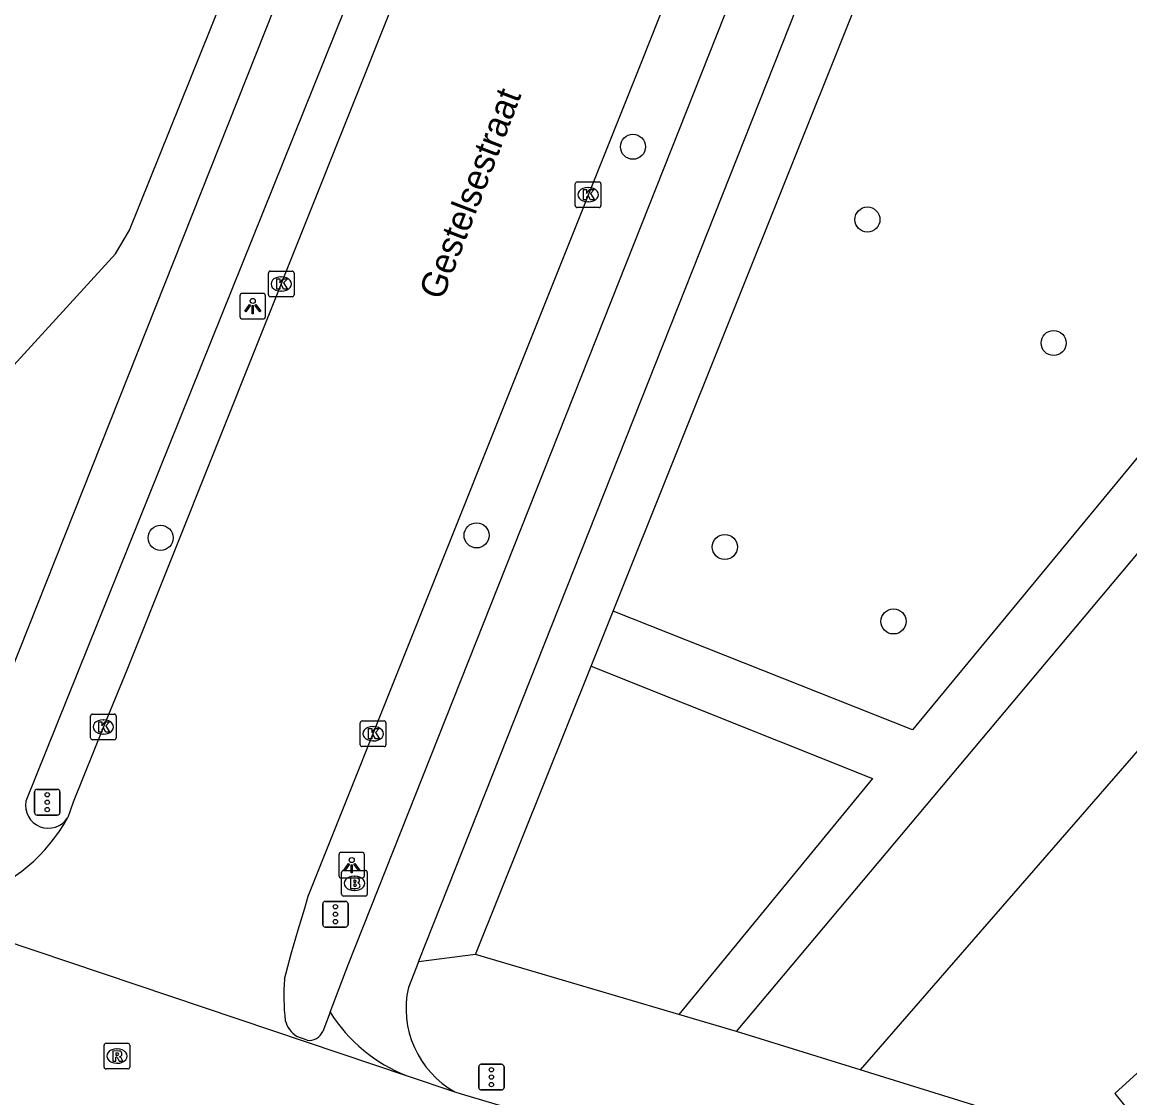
# Model space of a CAD drawing. Extents: x 160356 to 161355, y 381727 to 382845.
# Drawn here: x 160660.02 to 160703.22, y 381918.53 to 381960.48 of the extents above; entities that cross this region are included whole.
import ezdxf

# ---------------------------------------------------------------- set-up
doc = ezdxf.new("R2010")
doc.units = 0
for name, color, linetype in [('IMGEO_Boom', 7, 'Continuous'), ('IMGEO_Brandkraan', 7, 'Continuous'), ('IMGEO_Fietspad_open', 7, 'Continuous'), ('IMGEO_Groenvoorziening', 7, 'Continuous'), ('IMGEO_Kolk', 7, 'Continuous'), ('IMGEO_Lichtpunt', 7, 'Continuous'), ('IMGEO_Openbare_ruimte_label', 7, 'Continuous'), ('IMGEO_Rijbaan_lokaal_gesloten', 7, 'Continuous'), ('IMGEO_Rijbaan_lokaal_open', 7, 'Continuous'), ('IMGEO_Rioolput', 7, 'Continuous'), ('IMGEO_Verkeersregelinstallatiepaal', 7, 'Continuous'), ('IMGEO_Voetpad_halfverhard', 7, 'Continuous'), ('IMGEO_Voetpad_open', 7, 'Continuous')]:
    doc.layers.add(name, color=color, linetype=linetype)

msp = doc.modelspace()

# ---------------------------------------------------------------- linework, layer by layer
at = {"layer": 'IMGEO_Boom'}
for centre in [(160683.842, 381955.618), (160692.987, 381952.779), (160700.251, 381947.963), (160665.42, 381940.366), (160677.742, 381940.462), (160687.425, 381940.011), (160694.004, 381937.106)]:
    msp.add_circle(centre, 0.489, dxfattribs=at)
at = {"layer": 'IMGEO_Brandkraan'}
for p, q in [((160672.479, 381926.469), (160672.479, 381927.321)), ((160672.554, 381927.395), (160673.406, 381927.395)), ((160672.967, 381927.175), (160672.992, 381927.175)), ((160673.48, 381927.321), (160673.48, 381926.469)), ((160672.99, 381926.615), (160672.965, 381926.615)), ((160673.406, 381926.395), (160672.554, 381926.395))]:
    msp.add_line(p, q, dxfattribs=at)
for points in [[(160672.479, 381926.469), (160672.479, 381927.321)], [(160672.554, 381927.395), (160673.406, 381927.395)], [(160672.827, 381927.095), (160672.827, 381926.695), (160673.04, 381926.695)], [(160673.058, 381927.095), (160672.827, 381927.095)], [(160673.006, 381927.014), (160672.952, 381927.014), (160672.952, 381926.938)], [(160673.48, 381927.321), (160673.48, 381926.469)], [(160672.952, 381926.938), (160673.005, 381926.938)], [(160673.014, 381926.862), (160672.952, 381926.862), (160672.952, 381926.781)], [(160672.952, 381926.781), (160673.014, 381926.781)], [(160673.406, 381926.395), (160672.554, 381926.395)]]:
    msp.add_lwpolyline(points, dxfattribs=at)
for centre, radius, start, end in [((160672.556, 381927.319), 0.0765, 91.552, 178.448), ((160672.556, 381927.319), 0.0765, 91.552, 178.448), ((160673.007, 381926.976), 0.0379, 267.8285, 90.9355), ((160673.062, 381926.95), 0.145, 59.4692, 91.5367), ((160673.087, 381926.997), 0.0922, 285.5137, 58.1501), ((160673.404, 381927.319), 0.0765, 1.552, 88.448), ((160673.404, 381927.319), 0.0765, 1.552, 88.448), ((160673.015, 381926.821), 0.0404, 269.8759, 90.5077), ((160673.046, 381926.946), 0.251, 268.6676, 293.5347), ((160673.092, 381926.805), 0.105, 301.3115, 78.989), ((160672.556, 381926.471), 0.0765, 181.552, 268.448), ((160672.556, 381926.471), 0.0765, 181.552, 268.448), ((160673.404, 381926.471), 0.0765, 271.552, 358.448), ((160673.404, 381926.471), 0.0765, 271.552, 358.448)]:
    msp.add_arc(centre, radius, start, end, dxfattribs=at)
for centre, major_axis, ratio, start_param, end_param in [((160672.966, 381926.895), (-0.387, 0.002), 0.722429, 4.712389, 7.853982), ((160672.991, 381926.895), (-0.39, 0.002), 0.717154, 1.570796, 4.712389)]:
    msp.add_ellipse(centre, major_axis=major_axis, ratio=ratio, start_param=start_param, end_param=end_param, dxfattribs=at)
at = {"layer": 'IMGEO_Fietspad_open'}
for points in [[(160675.478, 381923.832), (160700.334, 381986.543), (160700.382, 381986.926), (160700.324, 381987.406), (160700.157, 381987.886), (160698.239, 381992.333), (160698.157, 381992.648), (160698.138, 381992.865), (160698.111, 381993.103)], [(160682.261, 381992.29), (160659.186, 381934.173)], [(160683.285, 381988.219), (160680.241, 381979.96), (160660.167, 381930.094)], [(160672.029, 381921.876), (160672.733, 381923.718), (160696.781, 381984.374), (160696.896, 381984.332), (160697.241, 381985.329)], [(160675.478, 381923.832), (160675.082, 381922.833)]]:
    msp.add_lwpolyline(points, dxfattribs=at)
for centre, radius, start, end in [((160661.041, 381929.931), 0.889, 169.4361, 327.8625), ((160678.731, 381922.021), 3.739, 167.4512, 240.6174)]:
    msp.add_arc(centre, radius, start, end, dxfattribs=at)
at = {"layer": 'IMGEO_Groenvoorziening'}
msp.add_lwpolyline([(160745.256, 381970.771), (160720.104, 381951.115), (160692.7, 381919.619)], dxfattribs=at)
at = {"layer": 'IMGEO_Kolk'}
for p, q in [((160681.667, 381954.248), (160682.519, 381954.248)), ((160681.592, 381953.322), (160681.592, 381954.174)), ((160682.08, 381954.028), (160682.105, 381954.028)), ((160682.593, 381954.174), (160682.593, 381953.322)), ((160682.103, 381953.468), (160682.078, 381953.468)), ((160682.519, 381953.248), (160681.667, 381953.248)), ((160669.7, 381950.767), (160670.552, 381950.767)), ((160669.625, 381949.841), (160669.625, 381950.693)), ((160670.113, 381950.547), (160670.138, 381950.547)), ((160670.626, 381950.693), (160670.626, 381949.841)), ((160670.136, 381949.987), (160670.111, 381949.987)), ((160670.552, 381949.767), (160669.7, 381949.767)), ((160662.76, 381933.492), (160663.612, 381933.492)), ((160662.685, 381932.566), (160662.685, 381933.418)), ((160663.173, 381933.272), (160663.198, 381933.272)), ((160663.686, 381933.418), (160663.686, 381932.566)), ((160673.207, 381932.301), (160673.207, 381933.153)), ((160673.282, 381933.227), (160674.134, 381933.227)), ((160674.208, 381933.153), (160674.208, 381932.301)), ((160663.196, 381932.712), (160663.171, 381932.712)), ((160673.695, 381933.007), (160673.72, 381933.007)), ((160663.612, 381932.492), (160662.76, 381932.492)), ((160674.134, 381932.227), (160673.282, 381932.227)), ((160673.718, 381932.447), (160673.693, 381932.447))]:
    msp.add_line(p, q, dxfattribs=at)
for points in [[(160681.667, 381954.248), (160682.519, 381954.248)], [(160681.592, 381953.322), (160681.592, 381954.174)], [(160681.913, 381953.948), (160682.036, 381953.948), (160682.036, 381953.797), (160682.166, 381953.948), (160682.33, 381953.948), (160682.184, 381953.797), (160682.337, 381953.548), (160682.185, 381953.548), (160682.1, 381953.712), (160682.036, 381953.645), (160682.036, 381953.548), (160681.913, 381953.548), (160681.913, 381953.948)], [(160682.593, 381954.174), (160682.593, 381953.322)], [(160682.519, 381953.248), (160681.667, 381953.248)], [(160669.7, 381950.767), (160670.552, 381950.767)], [(160669.625, 381949.841), (160669.625, 381950.693)], [(160669.946, 381950.467), (160670.069, 381950.467), (160670.069, 381950.316), (160670.199, 381950.467), (160670.363, 381950.467), (160670.217, 381950.316), (160670.37, 381950.067), (160670.218, 381950.067), (160670.133, 381950.231), (160670.069, 381950.164), (160670.069, 381950.067), (160669.946, 381950.067), (160669.946, 381950.467)], [(160670.626, 381950.693), (160670.626, 381949.841)], [(160670.552, 381949.767), (160669.7, 381949.767)], [(160662.76, 381933.492), (160663.612, 381933.492)], [(160662.685, 381932.566), (160662.685, 381933.418)], [(160663.006, 381933.192), (160663.129, 381933.192), (160663.129, 381933.041), (160663.259, 381933.192), (160663.423, 381933.192), (160663.277, 381933.041), (160663.43, 381932.792), (160663.278, 381932.792), (160663.193, 381932.956), (160663.129, 381932.889), (160663.129, 381932.792), (160663.006, 381932.792), (160663.006, 381933.192)], [(160663.686, 381933.418), (160663.686, 381932.566)], [(160673.207, 381932.301), (160673.207, 381933.153)], [(160673.282, 381933.227), (160674.134, 381933.227)], [(160674.208, 381933.153), (160674.208, 381932.301)], [(160673.528, 381932.927), (160673.651, 381932.927), (160673.651, 381932.776), (160673.781, 381932.927), (160673.945, 381932.927), (160673.799, 381932.776), (160673.952, 381932.527), (160673.8, 381932.527), (160673.715, 381932.691), (160673.651, 381932.624), (160673.651, 381932.527), (160673.528, 381932.527), (160673.528, 381932.927)], [(160663.612, 381932.492), (160662.76, 381932.492)], [(160674.134, 381932.227), (160673.282, 381932.227)]]:
    msp.add_lwpolyline(points, dxfattribs=at)
for centre, start, end in [((160681.669, 381954.172), 91.552, 178.448), ((160681.669, 381954.172), 91.552, 178.448), ((160682.517, 381954.172), 1.552, 88.448), ((160682.517, 381954.172), 1.552, 88.448), ((160681.669, 381953.324), 181.552, 268.448), ((160681.669, 381953.324), 181.552, 268.448), ((160682.517, 381953.324), 271.552, 358.448), ((160682.517, 381953.324), 271.552, 358.448), ((160669.702, 381950.691), 91.552, 178.448), ((160669.702, 381950.691), 91.552, 178.448), ((160670.55, 381950.691), 1.552, 88.448), ((160670.55, 381950.691), 1.552, 88.448), ((160669.702, 381949.843), 181.552, 268.448), ((160669.702, 381949.843), 181.552, 268.448), ((160670.55, 381949.843), 271.552, 358.448), ((160670.55, 381949.843), 271.552, 358.448), ((160662.762, 381933.416), 91.552, 178.448), ((160662.762, 381933.416), 91.552, 178.448), ((160663.61, 381933.416), 1.552, 88.448), ((160663.61, 381933.416), 1.552, 88.448), ((160673.284, 381933.151), 91.552, 178.448), ((160673.284, 381933.151), 91.552, 178.448), ((160674.132, 381933.151), 1.552, 88.448), ((160674.132, 381933.151), 1.552, 88.448), ((160662.762, 381932.568), 181.552, 268.448), ((160662.762, 381932.568), 181.552, 268.448), ((160663.61, 381932.568), 271.552, 358.448), ((160663.61, 381932.568), 271.552, 358.448), ((160673.284, 381932.303), 181.552, 268.448), ((160673.284, 381932.303), 181.552, 268.448), ((160674.132, 381932.303), 271.552, 358.448), ((160674.132, 381932.303), 271.552, 358.448)]:
    msp.add_arc(centre, 0.0765, start, end, dxfattribs=at)
for centre, major_axis, ratio, start_param, end_param in [((160682.079, 381953.748), (-0.387, 0.002), 0.722429, 4.712389, 7.853982), ((160682.104, 381953.748), (-0.39, 0.002), 0.717154, 1.570796, 4.712389), ((160670.112, 381950.267), (-0.387, 0.002), 0.722429, 4.712389, 7.853982), ((160670.137, 381950.267), (-0.39, 0.002), 0.717154, 1.570796, 4.712389), ((160663.172, 381932.992), (-0.387, 0.002), 0.722429, 4.712389, 7.853982), ((160663.197, 381932.992), (-0.39, 0.002), 0.717154, 1.570796, 4.712389), ((160673.694, 381932.727), (-0.387, 0.002), 0.722429, 4.712389, 7.853982), ((160673.719, 381932.727), (-0.39, 0.002), 0.717154, 1.570796, 4.712389)]:
    msp.add_ellipse(centre, major_axis=major_axis, ratio=ratio, start_param=start_param, end_param=end_param, dxfattribs=at)
at = {"layer": 'IMGEO_Lichtpunt'}
for p, q in [((160669.414, 381949.901), (160668.606, 381949.901)), ((160669.414, 381949.901), (160668.606, 381949.901)), ((160668.512, 381949.806), (160668.512, 381948.999)), ((160668.512, 381949.806), (160668.512, 381948.999)), ((160669.508, 381948.999), (160669.508, 381949.806)), ((160669.508, 381948.999), (160669.508, 381949.806)), ((160668.606, 381948.905), (160669.414, 381948.905)), ((160668.606, 381948.905), (160669.414, 381948.905)), ((160672.373, 381928.003), (160672.373, 381927.196)), ((160672.373, 381928.003), (160672.373, 381927.196)), ((160673.275, 381928.098), (160672.467, 381928.098)), ((160673.275, 381928.098), (160672.467, 381928.098)), ((160673.369, 381927.196), (160673.369, 381928.003)), ((160673.369, 381927.196), (160673.369, 381928.003)), ((160672.467, 381927.102), (160673.275, 381927.102)), ((160672.467, 381927.102), (160673.275, 381927.102))]:
    msp.add_line(p, q, dxfattribs=at)
for points in [[(160668.886, 381949.47), (160668.925, 381949.442), (160668.737, 381949.18), (160668.699, 381949.207), (160668.886, 381949.47)], [(160669.098, 381949.442), (160669.136, 381949.469), (160669.323, 381949.207), (160669.284, 381949.179), (160669.098, 381949.442)], [(160668.988, 381949.422), (160669.035, 381949.422), (160669.035, 381949.1), (160668.988, 381949.1), (160668.988, 381949.422)], [(160672.747, 381927.667), (160672.786, 381927.639), (160672.598, 381927.377), (160672.56, 381927.404), (160672.747, 381927.667)], [(160672.849, 381927.619), (160672.896, 381927.619), (160672.896, 381927.297), (160672.849, 381927.297), (160672.849, 381927.619)], [(160672.959, 381927.639), (160672.997, 381927.666), (160673.184, 381927.404), (160673.145, 381927.376), (160672.959, 381927.639)]]:
    msp.add_lwpolyline(points, dxfattribs=at)
for centre in [(160669.011, 381949.604), (160672.872, 381927.801)]:
    msp.add_circle(centre, 0.0994, dxfattribs=at)
for centre, start, end in [((160668.606, 381949.806), 90, 180), ((160668.606, 381949.806), 90, 180), ((160669.414, 381949.806), 0, 90), ((160669.414, 381949.806), 0, 90), ((160668.606, 381948.999), 180, 270), ((160668.606, 381948.999), 180, 270), ((160669.414, 381948.999), 270, 0), ((160669.414, 381948.999), 270, 360), ((160672.467, 381928.003), 90, 180), ((160672.467, 381928.003), 90, 180), ((160673.275, 381928.003), 0, 90), ((160673.275, 381928.003), 0, 90), ((160672.467, 381927.196), 180, 270), ((160672.467, 381927.196), 180, 270), ((160673.275, 381927.196), 270, 0), ((160673.275, 381927.196), 270, 360)]:
    msp.add_arc(centre, 0.0946, start, end, dxfattribs=at)
at = {"layer": 'IMGEO_Rijbaan_lokaal_gesloten'}
for points in [[(160670.257, 381923.151), (160670.517, 381924.139), (160670.779, 381925.086), (160671.039, 381925.931), (160671.18, 381926.391), (160684.085, 381958.678), (160684.139, 381958.813), (160686.704, 381965.266), (160688.962, 381970.988), (160693.485, 381982.257), (160696.356, 381989.471), (160695.918, 381990.254)], [(160685.061, 381987.613), (160684.901, 381987.296), (160664.1, 381935.204), (160663.187, 381932.992), (160662.012, 381930.058), (160661.794, 381929.458)], [(160653.901, 381926.491), (160675.036, 381919.383)], [(160672.029, 381921.876), (160671.741, 381921.122)], [(160671.129, 381920.775), (160670.73, 381920.923)]]:
    msp.add_lwpolyline(points, dxfattribs=at)
for centre, radius, start, end in [((160655.943, 381932.658), 6.669, 288.8912, 331.3278), ((160677.775, 381922.46), 7.55, 174.7457, 186.9656), ((160677.296, 381925.168), 6.211, 212.0121, 248.666), ((160671.301, 381921.809), 1.054, 194.555, 237.1809), ((160671.217, 381921.333), 0.565, 261.0247, 338.0812)]:
    msp.add_arc(centre, radius, start, end, dxfattribs=at)
at = {"layer": 'IMGEO_Rijbaan_lokaal_open'}
for points in [[(160675.036, 381919.383), (160676.897, 381918.763)], [(160676.897, 381918.763), (160677.146, 381918.679), (160679.993, 381917.834)]]:
    msp.add_lwpolyline(points, dxfattribs=at)
at = {"layer": 'IMGEO_Rioolput'}
for p, q in [((160663.216, 381919.731), (160663.216, 381920.583)), ((160663.291, 381920.657), (160664.143, 381920.657)), ((160664.217, 381920.583), (160664.217, 381919.731)), ((160663.704, 381920.437), (160663.729, 381920.437)), ((160664.143, 381919.657), (160663.291, 381919.657)), ((160663.727, 381919.877), (160663.702, 381919.877))]:
    msp.add_line(p, q, dxfattribs=at)
for points in [[(160663.216, 381919.731), (160663.216, 381920.583)], [(160663.291, 381920.657), (160664.143, 381920.657)], [(160664.217, 381920.583), (160664.217, 381919.731)], [(160663.805, 381920.355), (160663.553, 381920.357), (160663.553, 381919.957)], [(160663.553, 381919.957), (160663.677, 381919.957), (160663.677, 381920.119), (160663.688, 381920.119)], [(160663.731, 381920.276), (160663.677, 381920.276), (160663.677, 381920.195)], [(160663.677, 381920.195), (160663.729, 381920.195)], [(160663.735, 381920.09), (160663.806, 381919.957), (160663.946, 381919.957), (160663.881, 381920.083)], [(160664.143, 381919.657), (160663.291, 381919.657)]]:
    msp.add_lwpolyline(points, dxfattribs=at)
for centre, radius, start, end in [((160663.293, 381920.581), 0.0765, 91.552, 178.448), ((160663.293, 381920.581), 0.0765, 91.552, 178.448), ((160664.141, 381920.581), 0.0765, 1.552, 88.448), ((160664.141, 381920.581), 0.0765, 1.552, 88.448), ((160663.687, 381920.066), 0.0533, 26.0293, 88.6989), ((160663.713, 381920.384), 0.19, 274.7715, 282.9687), ((160663.737, 381920.18), 0.0964, 77.0061, 93.1865), ((160663.751, 381920.237), 0.0378, 276.6634, 79.6772), ((160663.804, 381920.245), 0.109, 350.3612, 89.416), ((160663.802, 381920.245), 0.112, 277.5842, 350.9817), ((160663.786, 381920.03), 0.108, 29.5134, 73.7905), ((160663.293, 381919.733), 0.0765, 181.552, 268.448), ((160663.293, 381919.733), 0.0765, 181.552, 268.448), ((160664.141, 381919.733), 0.0765, 271.552, 358.448), ((160664.141, 381919.733), 0.0765, 271.552, 358.448)]:
    msp.add_arc(centre, radius, start, end, dxfattribs=at)
for centre, major_axis, ratio, start_param, end_param in [((160663.703, 381920.157), (-0.387, 0.002), 0.722429, 4.712389, 7.853982), ((160663.728, 381920.157), (-0.39, 0.002), 0.717154, 1.570796, 4.712389)]:
    msp.add_ellipse(centre, major_axis=major_axis, ratio=ratio, start_param=start_param, end_param=end_param, dxfattribs=at)
at = {"layer": 'IMGEO_Verkeersregelinstallatiepaal'}
for p, q in [((160660.5, 381929.657), (160660.5, 381930.457)), ((160660.5, 381930.457), (160660.5, 381929.657)), ((160660.6, 381930.557), (160661.39, 381930.557)), ((160661.39, 381930.557), (160660.6, 381930.557)), ((160661.49, 381930.457), (160661.49, 381929.657)), ((160661.49, 381929.657), (160661.49, 381930.457)), ((160661.39, 381929.557), (160660.6, 381929.557)), ((160660.6, 381929.557), (160661.39, 381929.557)), ((160671.84, 381926.189), (160672.63, 381926.189)), ((160672.63, 381926.189), (160671.84, 381926.189)), ((160671.74, 381925.289), (160671.74, 381926.089)), ((160671.74, 381926.089), (160671.74, 381925.289)), ((160672.73, 381926.089), (160672.73, 381925.289)), ((160672.73, 381925.289), (160672.73, 381926.089)), ((160672.63, 381925.189), (160671.84, 381925.189)), ((160671.84, 381925.189), (160672.63, 381925.189)), ((160677.825, 381918.937), (160677.825, 381919.737)), ((160677.825, 381919.737), (160677.825, 381918.937)), ((160677.925, 381919.837), (160678.715, 381919.837)), ((160678.715, 381919.837), (160677.925, 381919.837)), ((160678.815, 381919.737), (160678.815, 381918.937)), ((160678.815, 381918.937), (160678.815, 381919.737)), ((160678.715, 381918.837), (160677.925, 381918.837)), ((160677.925, 381918.837), (160678.715, 381918.837))]:
    msp.add_line(p, q, dxfattribs=at)
for centre in [(160660.995, 381930.347), (160660.995, 381930.057), (160660.995, 381929.767), (160672.235, 381925.979), (160672.235, 381925.689), (160672.235, 381925.399), (160678.32, 381919.627), (160678.32, 381919.337), (160678.32, 381919.047)]:
    msp.add_circle(centre, 0.085, dxfattribs=at)
for centre, start, end in [((160660.6, 381930.457), 90, 180), ((160660.6, 381930.457), 90, 180), ((160661.39, 381930.457), 0, 90), ((160661.39, 381930.457), 360, 90), ((160660.6, 381929.657), 180, 270), ((160660.6, 381929.657), 180, 270), ((160661.39, 381929.657), 270, 0), ((160661.39, 381929.657), 270, 0), ((160671.84, 381926.089), 90, 180), ((160671.84, 381926.089), 90, 180), ((160672.63, 381926.089), 0, 90), ((160672.63, 381926.089), 360, 90), ((160671.84, 381925.289), 180, 270), ((160671.84, 381925.289), 180, 270), ((160672.63, 381925.289), 270, 0), ((160672.63, 381925.289), 270, 0), ((160677.925, 381919.737), 90, 180), ((160677.925, 381919.737), 90, 180), ((160678.715, 381919.737), 0, 90), ((160678.715, 381919.737), 360, 90), ((160677.925, 381918.937), 180, 270), ((160677.925, 381918.937), 180, 270), ((160678.715, 381918.937), 270, 0), ((160678.715, 381918.937), 270, 0)]:
    msp.add_arc(centre, 0.1, start, end, dxfattribs=at)
at = {"layer": 'IMGEO_Voetpad_halfverhard'}
for points in [[(160710.168, 381951.541), (160694.745, 381932.874), (160683.073, 381937.506)], [(160687.876, 381921.119), (160713.126, 381951.198)], [(160682.21, 381935.356), (160693.182, 381930.982), (160685.638, 381921.777)]]:
    msp.add_lwpolyline(points, dxfattribs=at)
at = {"layer": 'IMGEO_Voetpad_open'}
for points in [[(160655.013, 381941.995), (160663.662, 381951.436), (160664.199, 381952.358), (160671.763, 381971.138), (160677.93, 381986.449), (160677.98, 381986.62)], [(160683.073, 381937.506), (160696.851, 381971.923)], [(160726.588, 381943.368), (160727.68, 381942.609), (160728.881, 381942.036), (160707.061, 381921.911), (160704.036, 381919.156), (160703.65, 381919.616), (160702.637, 381918.693), (160703.013, 381918.224), (160701.529, 381916.873)], [(160682.21, 381935.356), (160683.073, 381937.506)], [(160677.695, 381924.114), (160682.21, 381935.356)], [(160677.695, 381924.114), (160675.478, 381923.832)], [(160685.638, 381921.777), (160677.695, 381924.114)], [(160687.876, 381921.119), (160685.638, 381921.777)], [(160692.7, 381919.619), (160687.876, 381921.119)], [(160701.529, 381916.873), (160692.7, 381919.619)]]:
    msp.add_lwpolyline(points, dxfattribs=at)

# ---------------------------------------------------------------- texts
at = {"layer": 'IMGEO_Openbare_ruimte_label'}
msp.add_text('Gestelsestraat', height=1, rotation=68.9543, dxfattribs=at).set_placement((160676.402, 381949.595))

doc.saveas('drawing.dxf')
